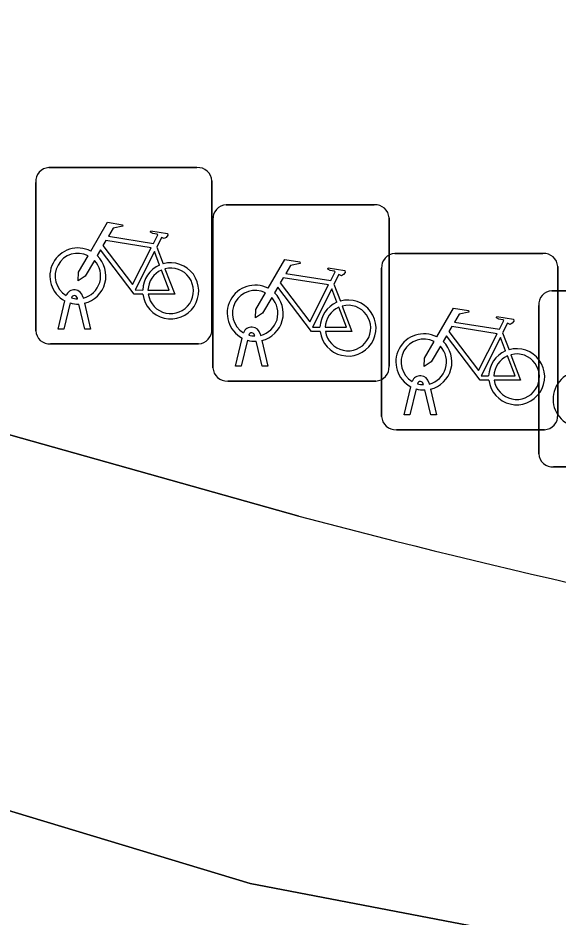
# Model space of a CAD drawing. Extents: x 161772 to 163126, y 383092 to 383917.
# Drawn here: x 163054.34 to 163057.41, y 383650.96 to 383656.06 of the extents above; entities that cross this region are included whole.
import ezdxf

# ---------------------------------------------------------------- set-up
doc = ezdxf.new("R2010")
doc.units = 0
for name, color, linetype in [('IMGEO_Fietsenrek', 7, 'Continuous'), ('IMGEO_Rijbaan_lokaal_gesloten', 7, 'Continuous'), ('IMGEO_Voetpad_open', 7, 'Continuous')]:
    doc.layers.add(name, color=color, linetype=linetype)

msp = doc.modelspace()

# ---------------------------------------------------------------- linework, layer by layer
at = {"layer": 'IMGEO_Fietsenrek'}
for p, q in [((163054.5169, 383655.2105), (163055.3578, 383655.2105)), ((163055.3578, 383655.2105), (163054.5169, 383655.2105)), ((163054.4425, 383654.2859), (163054.4425, 383655.1268)), ((163054.4425, 383655.1268), (163054.4425, 383654.2859)), ((163055.4415, 383655.1361), (163055.4415, 383654.2952)), ((163055.4415, 383654.2952), (163055.4415, 383655.1361)), ((163055.5229, 383654.9995), (163056.3638, 383654.9995)), ((163056.3638, 383654.9995), (163055.5229, 383654.9995)), ((163055.4485, 383654.0749), (163055.4485, 383654.9158)), ((163055.4485, 383654.9158), (163055.4485, 383654.0749)), ((163056.4475, 383654.9251), (163056.4475, 383654.0842)), ((163056.4475, 383654.0842), (163056.4475, 383654.9251)), ((163055.1292, 383654.7602), (163055.1655, 383654.665)), ((163056.4799, 383654.7235), (163057.3208, 383654.7235)), ((163057.3208, 383654.7235), (163056.4799, 383654.7235)), ((163056.4055, 383653.7989), (163056.4055, 383654.6398)), ((163056.4055, 383654.6398), (163056.4055, 383653.7989)), ((163057.4045, 383654.6491), (163057.4045, 383653.8082)), ((163057.4045, 383653.8082), (163057.4045, 383654.6491)), ((163056.1352, 383654.5492), (163056.1715, 383654.454)), ((163054.7106, 383654.4784), (163054.7124, 383654.4705)), ((163057.3719, 383654.5125), (163058.2128, 383654.5125)), ((163058.2128, 383654.5125), (163057.3719, 383654.5125)), ((163054.5695, 383654.2953), (163054.6078, 383654.4553)), ((163054.6382, 383654.4431), (163054.6029, 383654.2953)), ((163054.6799, 383654.4669), (163054.6789, 383654.4712)), ((163054.721, 383654.2953), (163054.6871, 383654.437)), ((163054.7194, 383654.4413), (163054.7544, 383654.2953)), ((163057.2975, 383653.5879), (163057.2975, 383654.4288)), ((163057.2975, 383654.4288), (163057.2975, 383653.5879)), ((163054.6029, 383654.2953), (163054.5695, 383654.2953)), ((163054.7544, 383654.2953), (163054.721, 383654.2953)), ((163057.0922, 383654.2732), (163057.1285, 383654.178)), ((163055.5755, 383654.0843), (163055.6138, 383654.2443)), ((163055.6442, 383654.2321), (163055.6089, 383654.0843)), ((163055.6859, 383654.2559), (163055.6849, 383654.2602)), ((163055.727, 383654.0843), (163055.6931, 383654.226)), ((163055.7166, 383654.2674), (163055.7184, 383654.2595)), ((163055.7254, 383654.2303), (163055.7604, 383654.0843)), ((163055.3671, 383654.2115), (163054.5262, 383654.2115)), ((163054.5262, 383654.2115), (163055.3671, 383654.2115)), ((163055.6089, 383654.0843), (163055.5755, 383654.0843)), ((163055.7604, 383654.0843), (163055.727, 383654.0843)), ((163056.3731, 383654.0005), (163055.5322, 383654.0005)), ((163055.5322, 383654.0005), (163056.3731, 383654.0005)), ((163056.5325, 383653.8083), (163056.5708, 383653.9683)), ((163056.6429, 383653.9799), (163056.6419, 383653.9842)), ((163056.6736, 383653.9914), (163056.6754, 383653.9835)), ((163056.6012, 383653.9561), (163056.5659, 383653.8083)), ((163056.684, 383653.8083), (163056.6501, 383653.95)), ((163056.6824, 383653.9543), (163056.7174, 383653.8083)), ((163056.5659, 383653.8083), (163056.5325, 383653.8083)), ((163056.7174, 383653.8083), (163056.684, 383653.8083)), ((163057.3301, 383653.7245), (163056.4892, 383653.7245)), ((163056.4892, 383653.7245), (163057.3301, 383653.7245)), ((163058.2221, 383653.5135), (163057.3812, 383653.5135)), ((163057.3812, 383653.5135), (163058.2221, 383653.5135))]:
    msp.add_line(p, q, dxfattribs=at)
for points in [[(163054.7551, 383654.7372), (163054.8498, 383654.9007), (163054.936, 383654.8869), (163054.9377, 383654.8782), (163054.8816, 383654.8673), (163054.8554, 383654.822), (163055.1106, 383654.7812)], [(163055.1106, 383654.7812), (163055.1356, 383654.83), (163055.1305, 383654.834), (163055.1073, 383654.8377), (163055.0946, 383654.8452), (163055.0936, 383654.8483), (163055.0958, 383654.8529), (163055.1906, 383654.8378), (163055.1929, 383654.8275), (163055.1835, 383654.8151), (163055.1711, 383654.8087), (163055.1566, 383654.8149), (163055.1292, 383654.7602)], [(163055.0977, 383654.756), (163054.8409, 383654.797), (163054.8242, 383654.7682), (163054.9912, 383654.5479), (163055.0977, 383654.756)], [(163055.0508, 383654.4925), (163055.0011, 383654.4926), (163054.8104, 383654.7443), (163054.7914, 383654.7115)], [(163055.1457, 383654.658), (163055.1164, 383654.7348), (163055.007, 383654.5167), (163055.0497, 383654.5166)], [(163054.7758, 383654.6847), (163054.7242, 383654.5955), (163054.6843, 383654.5695), (163054.6855, 383654.617), (163054.74, 383654.7112)], [(163055.7611, 383654.5262), (163055.8558, 383654.6897), (163055.942, 383654.6759), (163055.9437, 383654.6672), (163055.8876, 383654.6563), (163055.8614, 383654.611), (163056.1166, 383654.5702)], [(163055.0797, 383654.5165), (163055.1996, 383654.5163), (163055.1564, 383654.6299)], [(163055.1762, 383654.6368), (163055.2312, 383654.4922), (163055.0811, 383654.4925)], [(163056.1166, 383654.5702), (163056.1416, 383654.619), (163056.1365, 383654.623), (163056.1133, 383654.6267), (163056.1006, 383654.6342), (163056.0996, 383654.6373), (163056.1018, 383654.6419), (163056.1966, 383654.6268), (163056.1989, 383654.6165), (163056.1895, 383654.6041), (163056.1771, 383654.5977), (163056.1626, 383654.6039), (163056.1352, 383654.5492)], [(163056.1037, 383654.545), (163055.8469, 383654.586), (163055.8302, 383654.5572), (163055.9972, 383654.3369), (163056.1037, 383654.545)], [(163056.0568, 383654.2815), (163056.0071, 383654.2816), (163055.8164, 383654.5333), (163055.7974, 383654.5005)], [(163055.7818, 383654.4737), (163055.7302, 383654.3845), (163055.6903, 383654.3585), (163055.6915, 383654.406), (163055.746, 383654.5002)], [(163056.1517, 383654.447), (163056.1224, 383654.5238), (163056.013, 383654.3057), (163056.0557, 383654.3056)], [(163056.1822, 383654.4258), (163056.2372, 383654.2812), (163056.0871, 383654.2815)], [(163056.0857, 383654.3055), (163056.2056, 383654.3053), (163056.1624, 383654.4189)], [(163056.7181, 383654.2502), (163056.8128, 383654.4137), (163056.899, 383654.3999), (163056.9007, 383654.3912), (163056.8446, 383654.3803), (163056.8184, 383654.335), (163057.0736, 383654.2942)], [(163057.0736, 383654.2942), (163057.0986, 383654.343), (163057.0935, 383654.347), (163057.0703, 383654.3507), (163057.0576, 383654.3582), (163057.0566, 383654.3613), (163057.0588, 383654.3659), (163057.1536, 383654.3508), (163057.1559, 383654.3405), (163057.1465, 383654.3281), (163057.1341, 383654.3217), (163057.1196, 383654.3279), (163057.0922, 383654.2732)], [(163057.0607, 383654.269), (163056.8039, 383654.31), (163056.7872, 383654.2812), (163056.9542, 383654.0609), (163057.0607, 383654.269)], [(163056.7388, 383654.1977), (163056.6872, 383654.1085), (163056.6473, 383654.0825), (163056.6485, 383654.13), (163056.703, 383654.2242)], [(163057.0138, 383654.0055), (163056.9641, 383654.0056), (163056.7734, 383654.2573), (163056.7544, 383654.2245)], [(163057.1087, 383654.171), (163057.0794, 383654.2478), (163056.97, 383654.0297), (163057.0127, 383654.0296)], [(163057.0427, 383654.0295), (163057.1626, 383654.0293), (163057.1194, 383654.1429)], [(163057.1392, 383654.1498), (163057.1942, 383654.0052), (163057.0441, 383654.0055)]]:
    msp.add_lwpolyline(points, dxfattribs=at)
for centre, radius, start, end in [((163054.5202, 383655.1326), 0.0779, 92.4484, 184.2845), ((163054.5202, 383655.1326), 0.0779, 92.4484, 184.2845), ((163055.3636, 383655.1328), 0.0779, 2.4484, 94.2845), ((163055.3636, 383655.1328), 0.0779, 2.4484, 94.2845), ((163055.5262, 383654.9216), 0.0779, 92.4484, 184.2845), ((163055.5262, 383654.9216), 0.0779, 92.4484, 184.2845), ((163056.3696, 383654.9218), 0.0779, 2.4484, 94.2845), ((163056.3696, 383654.9218), 0.0779, 2.4484, 94.2845), ((163054.6821, 383654.5959), 0.159, 62.6766, 242.1369), ((163054.6821, 383654.5959), 0.129, 63.3192, 238.903), ((163054.6821, 383654.5959), 0.129, 283.6043, 43.4302), ((163054.6821, 383654.5959), 0.159, 283.5766, 46.6042), ((163056.4832, 383654.6456), 0.0779, 92.4484, 184.2845), ((163056.4832, 383654.6456), 0.0779, 92.4484, 184.2845), ((163057.3266, 383654.6458), 0.0779, 2.4484, 94.2845), ((163057.3266, 383654.6458), 0.0779, 2.4484, 94.2845), ((163055.2087, 383654.5119), 0.159, 113.3408, 178.3217), ((163055.2087, 383654.5119), 0.159, 187.0065, 105.7708), ((163055.2087, 383654.5119), 0.129, 113.923, 177.9556), ((163055.2087, 383654.5119), 0.129, 188.6715, 104.5883), ((163055.6881, 383654.3849), 0.159, 62.6766, 242.1369), ((163054.6619, 383654.4673), 0.0499, 12.8025, 158.6934), ((163054.6619, 383654.4673), 0.0174, 12.8025, 163.4502), ((163055.6881, 383654.3849), 0.129, 63.3192, 238.903), ((163055.6881, 383654.3849), 0.159, 283.5766, 46.6042), ((163057.3752, 383654.4346), 0.0779, 92.4484, 184.2845), ((163057.3752, 383654.4346), 0.0779, 92.4484, 184.2845), ((163054.6821, 383654.5959), 0.159, 253.9967, 271.7867), ((163054.6821, 383654.5959), 0.129, 253.415, 269.0204), ((163055.6881, 383654.3849), 0.129, 283.6043, 43.4302), ((163056.2147, 383654.3009), 0.159, 113.3408, 178.3217), ((163056.2147, 383654.3009), 0.159, 187.0065, 105.7708), ((163056.2147, 383654.3009), 0.129, 188.6715, 104.5883), ((163056.2147, 383654.3009), 0.129, 113.923, 177.9556), ((163054.5204, 383654.2892), 0.0779, 182.4484, 274.2845), ((163054.5204, 383654.2892), 0.0779, 182.4484, 274.2845), ((163055.3638, 383654.2894), 0.0779, 272.4484, 4.2845), ((163055.3638, 383654.2894), 0.0779, 272.4484, 4.2845), ((163055.6679, 383654.2563), 0.0499, 12.8025, 158.6934), ((163055.6679, 383654.2563), 0.0174, 12.8025, 163.4502), ((163055.6881, 383654.3849), 0.159, 253.9967, 271.7867), ((163055.6881, 383654.3849), 0.129, 253.415, 269.0204), ((163056.6451, 383654.1089), 0.159, 62.6766, 242.1369), ((163056.6451, 383654.1089), 0.129, 63.3192, 238.903), ((163056.6451, 383654.1089), 0.159, 283.5766, 46.6042), ((163056.6451, 383654.1089), 0.129, 283.6043, 43.4302), ((163057.1717, 383654.0249), 0.159, 113.3408, 178.3217), ((163057.1717, 383654.0249), 0.159, 187.0065, 105.7708), ((163057.1717, 383654.0249), 0.129, 113.923, 177.9556), ((163057.1717, 383654.0249), 0.129, 188.6715, 104.5883), ((163055.5264, 383654.0782), 0.0779, 182.4484, 274.2845), ((163055.5264, 383654.0782), 0.0779, 182.4484, 274.2845), ((163056.3698, 383654.0784), 0.0779, 272.4484, 4.2845), ((163056.3698, 383654.0784), 0.0779, 272.4484, 4.2845), ((163056.6249, 383653.9803), 0.0499, 12.8025, 158.6934), ((163057.5371, 383653.8979), 0.159, 62.6766, 242.1369), ((163056.6249, 383653.9803), 0.0174, 12.8025, 163.4502), ((163056.6451, 383654.1089), 0.129, 253.415, 269.0204), ((163056.6451, 383654.1089), 0.159, 253.9967, 271.7867), ((163056.4834, 383653.8022), 0.0779, 182.4484, 274.2845), ((163056.4834, 383653.8022), 0.0779, 182.4484, 274.2845), ((163057.3268, 383653.8024), 0.0779, 272.4484, 4.2845), ((163057.3268, 383653.8024), 0.0779, 272.4484, 4.2845), ((163057.3754, 383653.5912), 0.0779, 182.4484, 274.2845), ((163057.3754, 383653.5912), 0.0779, 182.4484, 274.2845)]:
    msp.add_arc(centre, radius, start, end, dxfattribs=at)
at = {"layer": 'IMGEO_Rijbaan_lokaal_gesloten'}
for points in [[(162870.658, 383687.649), (162894.374, 383691.174), (162907.427, 383691.265), (162919.751, 383690.168), (162929.61, 383688.342), (162940.29, 383685.511), (162982.868, 383673.003), (162984.65, 383673.195), (162986.033, 383673.034), (162988.358, 383672.6), (162990.276, 383672.137), (162991.387, 383671.672), (162995.015, 383669.434), (163055.66, 383651.151), (163068.412, 383648.714)], [(163068.412, 383648.714), (163055.66, 383651.151), (162995.015, 383669.434), (162991.387, 383671.672), (162990.276, 383672.137), (162988.358, 383672.6), (162986.033, 383673.034), (162984.65, 383673.195), (162982.868, 383673.003), (162940.29, 383685.511), (162929.61, 383688.342), (162919.751, 383690.168), (162907.427, 383691.265), (162894.374, 383691.174), (162870.658, 383687.649)], [(163055.935, 383653.235), (163053.028, 383654.051), (163051.117, 383654.648), (163041.926, 383657.347), (163021.288, 383663.444), (163002.115, 383669.111)]]:
    msp.add_lwpolyline(points, dxfattribs=at)
msp.add_arc((163067.4811, 383696.7232), 44.9949, 255.13102, 264.37519, dxfattribs=at)
at = {"layer": 'IMGEO_Voetpad_open'}
msp.add_lwpolyline([(163051.117, 383654.648), (163053.028, 383654.051), (163055.935, 383653.235)], dxfattribs=at)
msp.add_arc((163067.4811, 383696.7232), 44.9949, 255.13102, 264.37519, dxfattribs=at)

doc.saveas('drawing.dxf')
